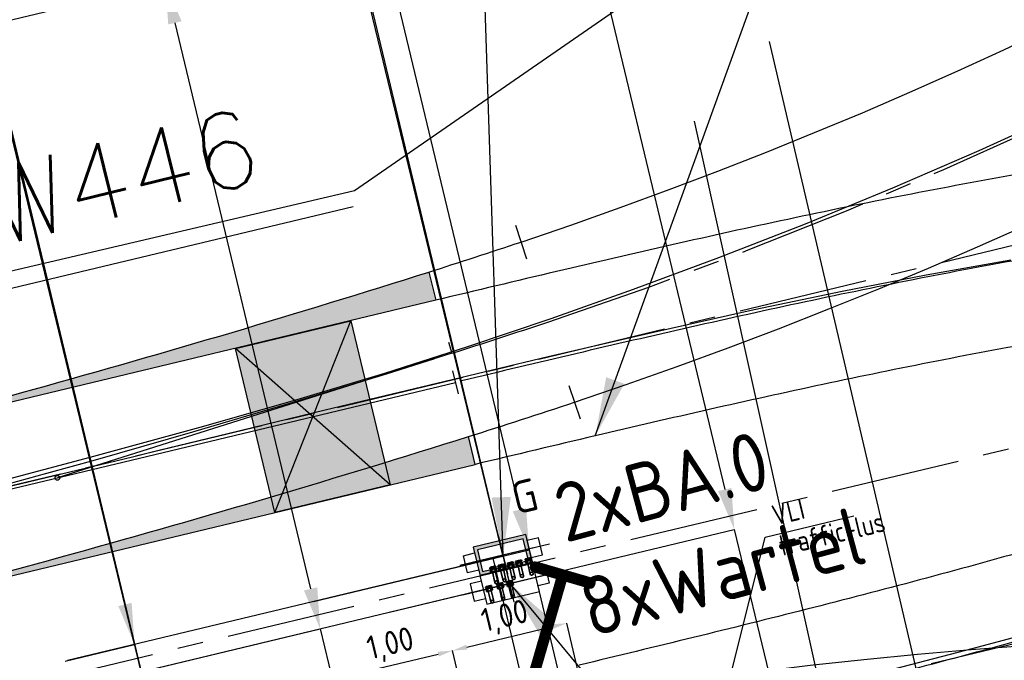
# Model space of a CAD drawing. Header units: millimetres. Extents: x 96940 to 101272, y 432237 to 434659.
# Tile 380 of 398: x 97514.79 to 97523.16, y 433774.56 to 433780.01. Entities that reach past the tile are written whole.
import ezdxf

# ---------------------------------------------------------------- set-up
doc = ezdxf.new("R2010")
doc.units = ezdxf.units.MM
for name, pattern in [('ACAD_ISO02W100', [15, 12, -3]), ('ACAD_ISO10W100', [18, 12, -3, 0, -3]), ('CENTER', [35.225022, 22.015639, -4.403128, 4.403128, -4.403128]), ('DASHDOT', [25.4, 12.7, -6.35, 0, -6.35]), ('DASHED', [19.05, 12.7, -6.35])]:
    doc.linetypes.add(name, pattern=pattern)
for name, color, linetype in [('As', 2, 'ACAD_ISO02W100'), ('Ondergrond_Nieuw_IP', 8, 'Continuous'), ('R_BN_N_AS_SPOOR', 1, 'CENTER'), ('R_BN_N_Kabels_en_leidingen_maatvoering', 1, 'Continuous'), ('R_BN_T_B_Spoor', 1, 'Continuous'), ('R_BN_T_N_Constructiecodes', 7, 'Continuous'), ('R_BN_T_N_Gronsscheiding', 4, 'Continuous'), ('R_BN_T_N_Hartspoor', 1, 'CENTER'), ('R_BN_T_N_Kokersysteem Groene Deksel', 7, 'Continuous'), ('R_BN_T_N_Kokersysteem trekput BA.0', 7, 'Continuous'), ('R_BN_T_N_Kokersysteem_Coordinaten', 1, 'Continuous'), ('R_BN_T_N_Kokersysteem_laagspanning', 2, 'DASHED'), ('R_BN_T_N_kokersysteem_maatvoering', 7, 'Continuous'), ('R_BN_T_N_Kokersysteem_signaal', 2, 'DASHDOT'), ('R_BN_T_N_Kokersysteem_tekst', 7, 'Continuous'), ('R_BN_T_N_Thermietlassen', 7, 'Continuous'), ('R_BN_T_N_Vecomwissel_20kmh_VLI', 9, 'Continuous'), ('R_BN_T_N_Vecomwissel_20mkh_Bemating_Tekst', 1, 'Continuous'), ('R_BN_T_N_Verkanting', 7, 'Continuous'), ('R_C_HSPOOR_T', 1, 'ACAD_ISO10W100'), ('R_C_STREEPJE', 7, 'Continuous')]:
    doc.layers.add(name, color=color, linetype=linetype)
doc.layers.add('R_BN_T_N_Kokersysteem_wartel', color=7, linetype='Continuous', lineweight=35)
doc.styles.add('ISO', font='iso.shx')
doc.styles.get("Standard").update_dxf_attribs({"font": 'romans.shx'})
doc.dimstyles.new('RET 1-100', dxfattribs={"dimtxt": 150, "dimasz": 125, "dimexe": 0.1, "dimexo": 0, "dimgap": 50, "dimtad": 1, "dimdec": 0, "dimzin": 1, "dimtxsty": 'ISO', "dimcen": 0, "dimclrd": 1, "dimclre": 1, "dimclrt": 7, "dimaunit": 2, "dimadec": 4, "dimazin": 0, "dimtfac": 1, "dimtdec": 0, "dimtmove": 0, "dimatfit": 0, "dimfxl": 1, "dimarcsym": 0})
doc.dimstyles.new('RET 1-500', dxfattribs={"dimtxt": 1, "dimasz": 1, "dimexe": 0.3, "dimexo": 0, "dimgap": 0.3, "dimtad": 1, "dimdec": 3, "dimzin": 1, "dimtxsty": 'Standard', "dimcen": 0, "dimclrd": 1, "dimclre": 1, "dimclrt": 7, "dimaunit": 2, "dimadec": 4, "dimazin": 0, "dimtfac": 1, "dimtdec": 3, "dimtofl": 0, "dimtmove": 0, "dimatfit": 0, "dimfxl": 1, "dimarcsym": 0})
doc.dimstyles.get("Standard").update_dxf_attribs({"dimtxt": 0.18, "dimasz": 0.18, "dimexe": 0.18, "dimexo": 0.0625, "dimgap": 0.09, "dimtad": 0, "dimtih": 1, "dimtoh": 1, "dimdec": 4, "dimzin": 0, "dimdsep": 46, "dimtxsty": 'Standard', "dimcen": 0.09, "dimadec": 0, "dimazin": 0, "dimtfac": 1, "dimtdec": 4, "dimtofl": 0, "dimtmove": 0, "dimatfit": 3, "dimfxl": 1, "dimtolj": 1, "dimtzin": 0, "dimarcsym": 0})

# ---------------------------------------------------------------- blocks, each defined once
blk = doc.blocks.new('Verkanting vlak')
at = {"layer": 'R_BN_T_N_Verkanting'}
blk.add_hatch(color=256, dxfattribs=at).paths.add_polyline_path([(0.5046, -0.7175), (-0.5046, -0.7175), (-0.5046, 0.7175), (0.5046, 0.7175)])
for p, q in [((-0.5046, 0.7175), (0.5046, -0.7175)), ((0.5046, 0.7175), (-0.5046, -0.7175))]:
    blk.add_line(p, q, dxfattribs=at)
blk.add_lwpolyline([(0.5046, -0.7175), (-0.5046, -0.7175), (-0.5046, 0.7175), (0.5046, 0.7175)], close=True, dxfattribs=at)
blk = doc.blocks.new('Thermietlas')
at = {"layer": 'R_BN_T_N_Thermietlassen', "style": 'ISO'}
blk.add_text('T', height=1, dxfattribs=at).set_placement((-0.3131, -0.6106))
blk = doc.blocks.new('BA.0')
at = {"layer": 'R_BN_T_N_Kokersysteem trekput BA.0'}
for p, q in [((0.23, 0.125), (-0.23, 0.125)), ((-0.23, 0.125), (-0.23, -0.125)), ((0.23, -0.125), (0.23, 0.125)), ((-0.3275, -0.075), (-0.3275, 0.075)), ((-0.3275, 0.075), (-0.23, 0.075)), ((0.3275, 0.075), (0.23, 0.075)), ((0.3275, -0.075), (0.3275, 0.075)), ((-0.23, -0.075), (-0.3275, -0.075)), ((0.23, -0.075), (0.3275, -0.075)), ((-0.23, -0.125), (0.23, -0.125))]:
    blk.add_line(p, q, dxfattribs=at)
at = {"layer": 'R_BN_T_N_Kokersysteem trekput BA.0', "color": 1, "linetype": 'Continuous'}
for p, q in [((0, 0.1634), (0, -0.1634)), ((0.4086, 0), (-0.3776, 0))]:
    blk.add_line(p, q, dxfattribs=at)
blk = doc.blocks.new('Groene_deksel_trekput')
at = {"layer": 'R_BN_T_N_Kokersysteem Groene Deksel'}
h = blk.add_hatch(color=256, dxfattribs=at)
h.paths.add_polyline_path([(0, 0.095), (0.2, 0.095), (0.2, 0), (0.23, 0), (0.23, 0.125), (0, 0.125)])
h.paths.add_polyline_path([(0, 0.095), (0, 0.125), (-0.23, 0.125), (-0.23, 0), (-0.2, 0), (-0.2, 0.095)])
h.paths.add_polyline_path([(-0.2, 0), (-0.23, 0), (-0.23, -0.125), (0, -0.125), (0, -0.095), (-0.2, -0.095)])
h.paths.add_polyline_path([(0, -0.095), (0, -0.125), (0.23, -0.125), (0.23, 0), (0.2, 0), (0.2, -0.095)])
for p, q in [((0.23, 0.125), (-0.23, 0.125)), ((-0.23, 0.125), (-0.23, -0.125)), ((0.2, 0.095), (-0.2, 0.095)), ((-0.2, 0.095), (-0.2, -0.095)), ((0.2, -0.095), (0.2, 0.095)), ((0.23, -0.125), (0.23, 0.125)), ((-0.23, -0.125), (0.23, -0.125)), ((-0.2, -0.095), (0.2, -0.095))]:
    blk.add_line(p, q, dxfattribs=at)
at = {"layer": 'R_BN_T_N_Kokersysteem Groene Deksel', "color": 1, "linetype": 'Continuous'}
for p, q in [((0, 0.1634), (0, -0.1634)), ((0.2684, 0), (-0.2684, 0))]:
    blk.add_line(p, q, dxfattribs=at)
at = {"layer": 'R_BN_T_N_Kokersysteem Groene Deksel', "insert": (0.1922, 0.5827), "char_height": 0.275, "width": 0.624705, "attachment_point": 1}
blk.add_mtext('{\\Fisocp|c0;G}', dxfattribs=at)
blk = doc.blocks.new('Wartel')
at = {"layer": 'R_BN_T_N_Kokersysteem_wartel', "color": 0, "linetype": 'Continuous'}
for p, q in [((-0.0263, -0.084), (-0.0263, -0.0747)), ((-0.0195, -0.072), (0.0195, -0.072)), ((-0.0132, -0.072), (-0.0132, -0.084)), ((0.0132, -0.072), (0.0132, -0.084)), ((0.0263, -0.0747), (0.0263, -0.084)), ((0.0263, -0.084), (-0.0263, -0.084)), ((0.0263, -0.094), (-0.0263, -0.094)), ((-0.0263, -0.094), (-0.0263, -0.1123)), ((-0.0195, -0.115), (0.0195, -0.115)), ((-0.015, -0.084), (-0.015, -0.094)), ((-0.0132, -0.1127), (-0.0132, -0.094)), ((0.0132, -0.1127), (0.0132, -0.094)), ((0.015, -0.094), (0.015, -0.084)), ((0.0263, -0.1123), (0.0263, -0.094))]:
    blk.add_line(p, q, dxfattribs=at)
at = {"layer": 'R_BN_T_N_Kokersysteem_wartel', "color": 7}
for p, q in [((-0.0127, -0.115), (-0.0127, -0.2072)), ((0.0127, -0.115), (0.0127, -0.2072))]:
    blk.add_line(p, q, dxfattribs=at)
blk.add_circle((0, -0.2072), 0.0127, dxfattribs=at)
at = {"layer": 'R_BN_T_N_Kokersysteem_wartel', "color": 0, "linetype": 'Continuous'}
for centre, radius, start, end in [((-0.0195, -0.0821), 0.01, 50.8455, 132.64965), ((0, -0.1115), 0.0395, 70.5291, 109.4715), ((0.0195, -0.0821), 0.01, 47.34814, 129.1564), ((-0.0195, -0.105), 0.01, 227.3518, 309.1545), ((0, -0.0755), 0.0395, 250.5285, 289.4709), ((0.0195, -0.105), 0.01, 230.8436, 312.6503)]:
    blk.add_arc(centre, radius, start, end, dxfattribs=at)
blk = doc.blocks.new('*D211')
at = {"layer": 'Defpoints', "color": 0, "transparency": 16777216}
for p in [(97518.4656, 433774.645), (97518.6417, 433773.9105), (97517.6693, 433773.6773)]:
    blk.add_point(p, dxfattribs=at)
at = {"layer": 'R_BN_T_N_Vecomwissel_20mkh_Bemating_Tekst', "color": 1, "lineweight": -2, "transparency": 16777216}
for p, q in [((97518.6417, 433773.9105), (97518.4656, 433774.645)), ((97517.6147, 433774.441), (97518.344, 433774.6159)), ((97517.6693, 433773.6773), (97517.4931, 433774.4118))]:
    blk.add_line(p, q, dxfattribs=at)
at = {"layer": 'R_BN_T_N_Vecomwissel_20mkh_Bemating_Tekst', "color": 1, "transparency": 16777216}
for points in [[(97518.3392, 433774.6362), (97518.3489, 433774.5956), (97518.4656, 433774.645)], [(97517.6098, 433774.4612), (97517.6196, 433774.4207), (97517.4931, 433774.4118)]]:
    blk.add_solid(points, dxfattribs=at)
at = {"layer": 'R_BN_T_N_Vecomwissel_20mkh_Bemating_Tekst', "color": 7, "transparency": 16777216, "insert": (97517.941, 433774.6882), "char_height": 0.2, "attachment_point": 5, "rotation": 13.48745, "style": 'ISO'}
blk.add_mtext('1,00', dxfattribs=at)
blk = doc.blocks.new('*D212')
at = {"layer": 'Defpoints', "color": 0, "transparency": 16777216}
for p in [(97519.438, 433774.8783), (97518.6417, 433773.9105), (97519.8048, 433773.3488)]:
    blk.add_point(p, dxfattribs=at)
at = {"layer": 'R_BN_T_N_Vecomwissel_20mkh_Bemating_Tekst', "color": 1, "lineweight": -2, "transparency": 16777216}
for p, q in [((97518.5871, 433774.6742), (97519.3164, 433774.8491)), ((97519.8048, 433773.3488), (97519.438, 433774.8783)), ((97518.6417, 433773.9105), (97518.4656, 433774.645))]:
    blk.add_line(p, q, dxfattribs=at)
at = {"layer": 'R_BN_T_N_Vecomwissel_20mkh_Bemating_Tekst', "color": 1, "transparency": 16777216}
for points in [[(97519.3116, 433774.8694), (97519.3213, 433774.8289), (97519.438, 433774.8783)], [(97518.5823, 433774.6945), (97518.592, 433774.6539), (97518.4656, 433774.645)]]:
    blk.add_solid(points, dxfattribs=at)
at = {"layer": 'R_BN_T_N_Vecomwissel_20mkh_Bemating_Tekst', "color": 7, "transparency": 16777216, "insert": (97518.9135, 433774.9214), "char_height": 0.2, "attachment_point": 5, "rotation": 13.48745, "style": 'ISO'}
blk.add_mtext('1,00', dxfattribs=at)
blk = doc.blocks.new('*D500')
at = {"layer": 'Defpoints', "color": 0, "transparency": 16777216}
for p in [(97514.501, 433779.956), (97507.9778, 433778.3914), (97511.432, 433763.9896)]:
    blk.add_point(p, dxfattribs=at)
at = {"layer": 'R_BN_N_Kabels_en_leidingen_maatvoering', "color": 1, "lineweight": -2, "transparency": 16777216}
for p, q in [((97514.501, 433779.956), (97517.9552, 433765.5542)), ((97507.9778, 433778.3914), (97511.432, 433763.9896)), ((97517.6149, 433765.4726), (97511.7724, 433764.0713))]:
    blk.add_line(p, q, dxfattribs=at)
at = {"layer": 'R_BN_N_Kabels_en_leidingen_maatvoering', "color": 1, "transparency": 16777216}
for points in [[(97517.6013, 433765.5293), (97517.6285, 433765.4159), (97517.9552, 433765.5542)], [(97511.7587, 433764.128), (97511.786, 433764.0146), (97511.432, 433763.9896)]]:
    blk.add_solid(points, dxfattribs=at)
at = {"layer": 'R_BN_N_Kabels_en_leidingen_maatvoering', "color": 7, "transparency": 16777216, "insert": (97514.7112, 433765.4911), "char_height": 1, "attachment_point": 5, "rotation": 13.48753}
blk.add_mtext('6,71', dxfattribs=at)
blk = doc.blocks.new('*D501')
at = {"layer": 'Defpoints', "color": 0, "transparency": 16777216}
for p in [(97514.501, 433779.956), (97517.3411, 433774.8292), (97515.8183, 433774.464)]:
    blk.add_point(p, dxfattribs=at)
at = {"layer": 'R_BN_N_Kabels_en_leidingen_maatvoering', "color": 1, "lineweight": -2, "transparency": 16777216}
for p, q in [((97514.501, 433779.956), (97516.0239, 433780.3213)), ((97516.1055, 433779.9809), (97517.2595, 433775.1696)), ((97515.8183, 433774.464), (97517.3411, 433774.8292)), ((97517.3411, 433774.8292), (97518.9816, 433767.9898))]:
    blk.add_line(p, q, dxfattribs=at)
at = {"layer": 'R_BN_N_Kabels_en_leidingen_maatvoering', "color": 1, "transparency": 16777216}
for points in [[(97516.1623, 433779.9945), (97516.0488, 433779.9673), (97516.0239, 433780.3213)], [(97517.3162, 433775.1832), (97517.2028, 433775.156), (97517.3411, 433774.8292)]]:
    blk.add_solid(points, dxfattribs=at)
at = {"layer": 'R_BN_N_Kabels_en_leidingen_maatvoering', "color": 7, "transparency": 16777216, "insert": (97519.2789, 433769.731), "char_height": 1, "attachment_point": 5, "rotation": 283.48753}
blk.add_mtext('5,65', dxfattribs=at)
blk = doc.blocks.new('*D561')
at = {"layer": 'Defpoints', "color": 0, "transparency": 16777216}
for p in [(97513.9105, 433779.8144), (97515.7623, 433774.6974), (97515.1717, 433774.5557)]:
    blk.add_point(p, dxfattribs=at)
at = {"layer": 'R_BN_N_Kabels_en_leidingen_maatvoering', "color": 1, "lineweight": -2, "transparency": 16777216}
for p, q in [((97513.9105, 433779.8144), (97514.501, 433779.956)), ((97514.5826, 433779.6157), (97515.6806, 433775.0377)), ((97515.1717, 433774.5557), (97515.7623, 433774.6974)), ((97515.7623, 433774.6974), (97517.4597, 433767.6202))]:
    blk.add_line(p, q, dxfattribs=at)
at = {"layer": 'R_BN_N_Kabels_en_leidingen_maatvoering', "color": 1, "transparency": 16777216}
for points in [[(97514.6394, 433779.6293), (97514.5259, 433779.6021), (97514.501, 433779.956)], [(97515.7374, 433775.0513), (97515.6239, 433775.0241), (97515.7623, 433774.6974)]]:
    blk.add_solid(points, dxfattribs=at)
at = {"layer": 'R_BN_N_Kabels_en_leidingen_maatvoering', "color": 7, "transparency": 16777216, "insert": (97517.7904, 433769.2225), "char_height": 1, "attachment_point": 5, "rotation": 283.48753}
blk.add_mtext('5,41', dxfattribs=at)
blk = doc.blocks.new('*D562')
at = {"layer": 'Defpoints', "color": 0, "transparency": 16777216}
for p in [(97516.6144, 433780.4629), (97520.8633, 433775.674), (97517.9317, 433774.9709)]:
    blk.add_point(p, dxfattribs=at)
at = {"layer": 'R_BN_N_Kabels_en_leidingen_maatvoering', "color": 1, "lineweight": -2, "transparency": 16777216}
for p, q in [((97516.6144, 433780.4629), (97519.5461, 433781.166)), ((97519.6277, 433780.8257), (97520.7817, 433776.0144)), ((97517.9317, 433774.9709), (97520.8633, 433775.674)), ((97520.8633, 433775.674), (97522.7367, 433767.8631))]:
    blk.add_line(p, q, dxfattribs=at)
at = {"layer": 'R_BN_N_Kabels_en_leidingen_maatvoering', "color": 1, "transparency": 16777216}
for points in [[(97519.6844, 433780.8393), (97519.571, 433780.8121), (97519.5461, 433781.166)], [(97520.8384, 433776.028), (97520.725, 433776.0008), (97520.8633, 433775.674)]]:
    blk.add_solid(points, dxfattribs=at)
at = {"layer": 'R_BN_N_Kabels_en_leidingen_maatvoering', "color": 7, "transparency": 16777216, "insert": (97523.0341, 433769.6043), "char_height": 1, "attachment_point": 5, "rotation": 283.48753}
blk.add_mtext('5,65', dxfattribs=at)
blk = doc.blocks.new('*D563')
at = {"layer": 'Defpoints', "color": 0, "transparency": 16777216}
for p in [(97516.0239, 433780.3213), (97519.1173, 433775.5021), (97517.2852, 433775.0626)]:
    blk.add_point(p, dxfattribs=at)
at = {"layer": 'R_BN_N_Kabels_en_leidingen_maatvoering', "color": 1, "lineweight": -2, "transparency": 16777216}
for p, q in [((97516.0239, 433780.3213), (97517.8561, 433780.7607)), ((97517.9377, 433780.4204), (97519.0357, 433775.8424)), ((97517.2852, 433775.0626), (97519.1173, 433775.5021)), ((97519.1173, 433775.5021), (97520.8135, 433768.4301))]:
    blk.add_line(p, q, dxfattribs=at)
at = {"layer": 'R_BN_N_Kabels_en_leidingen_maatvoering', "color": 1, "transparency": 16777216}
for points in [[(97517.9944, 433780.434), (97517.881, 433780.4068), (97517.8561, 433780.7607)], [(97519.0924, 433775.856), (97518.979, 433775.8288), (97519.1173, 433775.5021)]]:
    blk.add_solid(points, dxfattribs=at)
at = {"layer": 'R_BN_N_Kabels_en_leidingen_maatvoering', "color": 7, "transparency": 16777216, "insert": (97521.1442, 433770.0324), "char_height": 1, "attachment_point": 5, "rotation": 283.48753}
blk.add_mtext('5,41', dxfattribs=at)
blk = doc.blocks.new('*D564')
at = {"layer": 'Defpoints', "color": 0, "transparency": 16777216}
for p in [(97513.9812, 433782.0551), (97518.8952, 433775.4558), (97515.7623, 433774.6974)]:
    blk.add_point(p, dxfattribs=at)
at = {"layer": 'R_BN_N_Kabels_en_leidingen_maatvoering', "color": 1, "lineweight": -2, "transparency": 16777216}
for p, q in [((97518.8952, 433775.4558), (97517.1141, 433782.8135)), ((97516.7739, 433782.7312), (97514.3213, 433782.1374)), ((97515.7623, 433774.6974), (97513.9812, 433782.0551))]:
    blk.add_line(p, q, dxfattribs=at)
at = {"layer": 'R_BN_N_Kabels_en_leidingen_maatvoering', "color": 1, "transparency": 16777216}
for points in [[(97516.7602, 433782.7878), (97516.7877, 433782.6745), (97517.1141, 433782.8135)], [(97514.3076, 433782.1941), (97514.3351, 433782.0807), (97513.9812, 433782.0551)]]:
    blk.add_solid(points, dxfattribs=at)
at = {"layer": 'R_BN_N_Kabels_en_leidingen_maatvoering', "color": 7, "transparency": 16777216, "insert": (97515.3841, 433783.11), "char_height": 1, "attachment_point": 5, "rotation": 13.60806}
blk.add_mtext('3,22', dxfattribs=at)
blk = doc.blocks.new('*D565')
at = {"layer": 'Defpoints', "color": 0, "transparency": 16777216}
for p in [(97514.2876, 433780.8557), (97518.9532, 433775.2147), (97515.8183, 433774.464)]:
    blk.add_point(p, dxfattribs=at)
at = {"layer": 'R_BN_N_Kabels_en_leidingen_maatvoering', "color": 1, "lineweight": -2, "transparency": 16777216}
for p, q in [((97517.4226, 433781.6065), (97522.2341, 433782.7588)), ((97518.9532, 433775.2147), (97517.4226, 433781.6065)), ((97514.6279, 433780.9372), (97517.0822, 433781.525)), ((97515.8183, 433774.464), (97514.2876, 433780.8557))]:
    blk.add_line(p, q, dxfattribs=at)
at = {"layer": 'R_BN_N_Kabels_en_leidingen_maatvoering', "color": 1, "transparency": 16777216}
for points in [[(97517.0686, 433781.5817), (97517.0958, 433781.4683), (97517.4226, 433781.6065)], [(97514.6143, 433780.994), (97514.6415, 433780.8805), (97514.2876, 433780.8557)]]:
    blk.add_solid(points, dxfattribs=at)
at = {"layer": 'R_BN_N_Kabels_en_leidingen_maatvoering', "color": 7, "transparency": 16777216, "insert": (97520.493, 433783.0567), "char_height": 1, "attachment_point": 5, "rotation": 13.46756}
blk.add_mtext('3,22', dxfattribs=at)

msp = doc.modelspace()

# ---------------------------------------------------------------- hatches: boundary and pattern name
at = {"layer": 'R_BN_T_B_Spoor'}
h = msp.add_hatch(color=256, dxfattribs=at)
edge = h.paths.add_edge_path()
edge.add_line((97518.32344, 433777.62289), (97511.51649, 433775.99025))
edge.add_arc((97488.369, 433872.50162), 99.24843, 283.4871833, 287.5316164)
edge.add_line((97518.2658, 433777.86319), (97518.32344, 433777.62289))
edge = h.paths.add_edge_path()
edge.add_line((97518.65813, 433776.22747), (97518.60131, 433776.46437))
edge.add_arc((97488.37519, 433872.47759), 100.65862, 283.4869474, 287.4746267, ccw=False)
edge.add_line((97511.85118, 433774.59483), (97518.65813, 433776.22747))
h = msp.add_hatch(color=256, dxfattribs=at)
edge = h.paths.add_edge_path()
edge.add_line((97518.32344, 433777.62289), (97511.51649, 433775.99025))
edge.add_arc((97488.369, 433872.50162), 99.24843, 283.4871833, 287.5316164)
edge.add_line((97518.2658, 433777.86319), (97518.32344, 433777.62289))
edge = h.paths.add_edge_path()
edge.add_line((97518.65813, 433776.22747), (97518.60131, 433776.46437))
edge.add_arc((97488.37519, 433872.47759), 100.65862, 283.4869474, 287.4746267, ccw=False)
edge.add_line((97511.85118, 433774.59483), (97518.65813, 433776.22747))

# ---------------------------------------------------------------- linework, layer by layer
at = {"layer": 'As'}
for points in [[(97511.61759, 433775.30523, 0), (97511.61759, 433775.30523, 0), (97511.85605, 433775.36625, 0), (97512.48361, 433775.52763, 0), (97513.36857, 433775.75679, 0), (97514.3792, 433776.02116, 0), (97515.38378, 433776.28817, 0), (97515.38378, 433776.28817, 0), (97516.32122, 433776.54438, 0), (97517.1441, 433776.779, 0), (97517.89032, 433777.00353, 0), (97518.59774, 433777.2295, 0), (97519.30425, 433777.46842, 0), (97519.30425, 433777.46842, 0), (97520.00597, 433777.71732, 0), (97520.73121, 433777.98653, 0), (97521.46974, 433778.274, 0), (97522.21133, 433778.57772, 0), (97522.94578, 433778.89565, 0), (97522.94578, 433778.89565, 0), (97523.59338, 433779.19234, 0)], [(97515.74526, 433776.29375, 0), (97515.74526, 433776.29375, 0), (97515.96806, 433776.34811, 0), (97516.55511, 433776.49088, 0), (97517.38434, 433776.69157, 0), (97518.33372, 433776.91969, 0), (97519.28119, 433777.14477, 0), (97519.28119, 433777.14477, 0), (97520.21312, 433777.36136, 0), (97521.0331, 433777.54443, 0), (97521.78052, 433777.70142, 0), (97522.49482, 433777.83975, 0), (97523.21541, 433777.96686, 0)], [(97511.61759, 433775.30523, 0), (97515.74526, 433776.29375, 0)], [(97523.81447, 433774.91346, 0), (97522.89506, 433774.66248, 0), (97522.89506, 433774.66248, 0), (97521.94916, 433774.41691, 0), (97520.9996, 433774.1775, 0), (97520.16923, 433773.97207, 0), (97519.58091, 433773.82842, 0), (97519.3575, 433773.77436, 0)]]:
    msp.add_polyline3d(points, dxfattribs=at)
at = {"layer": 'Ondergrond_Nieuw_IP'}
for points in [[(97509.85587, 433776.73813), (97517.634, 433778.557), (97527.239, 433785.191), (97530.459, 433771.091), (97533.568, 433758.66)], [(97517.621, 433778.417), (97509.89576, 433776.57171)]]:
    msp.add_lwpolyline(points, dxfattribs=at)
at = {"layer": 'R_BN_N_AS_SPOOR'}
msp.add_lwpolyline([(97525.49783, 433775.40707, -0.0062501), (97524.54564, 433775.10163, -0.0052084), (97523.5867, 433774.8181, -0.0041667), (97522.62261, 433774.55259, -0.003125), (97521.65473, 433774.30117, -0.0020833), (97520.68429, 433774.05984, -0.0010417), (97519.71236, 433773.82458, -0.0010417)], format="xyb", dxfattribs=at)
for centre, radius, start, end in [((97531.68819, 433730.70778), 48, 99.906544, 101.100206), ((97531.6882, 433730.70778), 48, 99.906544, 101.100206), ((97533.9985, 433718.93228), 60, 101.1002061, 102.0551358), ((97533.9985, 433718.93228), 60, 101.1002061, 102.0551358), ((97538.17556, 433699.37334), 80, 102.0551358, 102.771333), ((97538.17556, 433699.37334), 80, 102.0551358, 102.771333), ((97547.01798, 433660.36294), 120, 102.771333, 103.2487979), ((97547.01798, 433660.36294), 120, 102.771333, 103.2487979), ((97574.51958, 433543.55685), 240, 103.2487979, 103.4875303), ((97574.51958, 433543.55685), 240, 103.2487979, 103.4875303)]:
    msp.add_arc(centre, radius, start, end, dxfattribs=at)
at = {"layer": 'R_BN_T_B_Spoor'}
for p, q in [((97519.00177, 433778.26033), (97519.09697, 433777.97584)), ((97518.2658, 433777.86319), (97518.32344, 433777.62289)), ((97518.2658, 433777.86319), (97518.32344, 433777.62289)), ((97518.32344, 433777.62289), (97511.51649, 433775.99025)), ((97518.32344, 433777.62289), (97511.51649, 433775.99025)), ((97518.43146, 433777.26795), (97518.46157, 433777.17259)), ((97518.43146, 433777.26795), (97518.46157, 433777.17259)), ((97518.46746, 433777.02242), (97518.51411, 433776.82793)), ((97518.46746, 433777.02242), (97518.51411, 433776.82793)), ((97519.45713, 433776.8995), (97519.55232, 433776.615)), ((97518.65813, 433776.22747), (97518.60131, 433776.46437)), ((97518.65813, 433776.22747), (97518.60131, 433776.46437)), ((97511.85118, 433774.59483), (97518.65813, 433776.22747)), ((97511.85118, 433774.59483), (97518.65813, 433776.22747))]:
    msp.add_line(p, q, dxfattribs=at)
for points in [[(97524.31161, 433778.86147, 0.0062501), (97523.30676, 433778.69889, 0.0052084), (97522.30884, 433778.51388, 0.0041667), (97521.31748, 433778.31078, 0.003125), (97520.33211, 433778.0939, 0.0020833), (97519.35195, 433777.86743, 0.001098), (97518.32344, 433777.62288, 0.0010417)], [(97524.52307, 433777.44213, 0.0062501), (97523.55364, 433777.28529, 0.0052084), (97522.58511, 433777.10572, 0.0041667), (97521.61718, 433776.90743, 0.003125), (97520.64933, 433776.6944, 0.0020833), (97519.68083, 433776.47062, 0.0010983), (97518.65813, 433776.22746, 0.0010417)], [(97525.27015, 433776.08749, -0.0062501), (97524.33505, 433775.78753, -0.0052084), (97523.39044, 433775.50823, -0.0041667), (97522.43787, 433775.2459, -0.003125), (97521.47868, 433774.99673, -0.0020833), (97520.51404, 433774.75685, -0.0010417), (97519.54502, 433774.52229, -0.0010417)]]:
    msp.add_lwpolyline(points, format="xyb", dxfattribs=at)
for centre, radius, start, end in [((97506.58422, 433815.37042), 40.7175, 288.500964, 8.50889), ((97506.58422, 433815.37042), 39.2825, 288.500964, 8.50889), ((97503.41101, 433824.85362), 49.2825, 287.542986, 288.500964), ((97488.369, 433872.50162), 99.24843, 283.4871833, 287.5316164), ((97488.369, 433872.50162), 99.24843, 283.4871833, 287.5316164), ((97503.41101, 433824.85362), 50.7175, 287.428057, 288.500964), ((97488.37519, 433872.47759), 100.65862, 283.4869474, 287.4746267), ((97488.37519, 433872.47759), 100.65862, 283.4869474, 287.4746267), ((97526.13752, 433734.06463), 40.7175, 18.535758, 98.474097)]:
    msp.add_arc(centre, radius, start, end, dxfattribs=at)
at = {"layer": 'R_BN_T_N_Constructiecodes', "color": 0, "linetype": 'ByBlock'}
msp.add_line((97519.57911, 433772.23274), (97518.81232, 433775.42974), dxfattribs=at)
at = {"layer": 'R_BN_T_N_Gronsscheiding', "color": 4}
msp.add_line((97521.97704, 433772.60155), (97520.52442, 433779.14597), dxfattribs=at)
at = {"layer": 'R_BN_T_N_Hartspoor', "ltscale": 0.05}
for p, q in [((97431.85305, 433756.17379), (97558.2319, 433786.48558)), ((97557.01969, 433784.46949), (97432.61999, 433754.63239)), ((97433.47745, 433753.17546), (97559.00224, 433783.2824))]:
    msp.add_line(p, q, dxfattribs=at)
at = {"layer": 'R_BN_T_N_Hartspoor', "ltscale": 0.5}
for p, q in [((97518.46157, 433777.17259), (97515.10578, 433776.11333)), ((97518.46157, 433777.17259), (97515.10578, 433776.11333)), ((97511.68384, 433775.29254), (97518.49078, 433776.92518)), ((97511.68384, 433775.29254), (97518.49078, 433776.92518))]:
    msp.add_line(p, q, dxfattribs=at)
at = {"layer": 'R_BN_T_N_Hartspoor', "ltscale": 0.05}
msp.add_arc((97506.58422, 433815.37042), 40, 288.500964, 8.50889, dxfattribs=at)
at = {"layer": 'R_BN_T_N_Hartspoor', "ltscale": 0.5}
for centre, radius, start, end in [((97503.41101, 433824.85362), 50, 287.518344, 288.500964), ((97488.36046, 433872.53461), 100, 283.4875303, 287.4312026), ((97488.36046, 433872.53461), 100, 283.4875303, 287.4312026)]:
    msp.add_arc(centre, radius, start, end, dxfattribs=at)
at = {"layer": 'R_BN_T_N_Kokersysteem_laagspanning', "ltscale": 0.3}
msp.add_line((97518.95299, 433775.21584), (97449.29179, 433758.5077), dxfattribs=at)
at = {"layer": 'R_BN_T_N_Kokersysteem_signaal', "color": 2, "linetype": 'DASHDOT', "ltscale": 0.3}
msp.add_line((97518.89701, 433775.44922), (97449.22998, 433758.73968), dxfattribs=at)
at = {"layer": 'R_BN_T_N_Kokersysteem_tekst', "linetype": 'CENTER'}
msp.add_line((97526.18031, 433758.38623), (97516.05753, 433801.63251), dxfattribs=at)
at = {"layer": 'R_BN_T_N_Vecomwissel_20kmh_VLI', "color": 1}
for p, q in [((97521.12509, 433775.60982), (97521.88057, 433775.79102)), ((97520.69269, 433773.87661), (97521.12509, 433775.60982))]:
    msp.add_line(p, q, dxfattribs=at)
at = {"layer": 'R_C_HSPOOR_T'}
msp.add_line((97515.50395, 433776.23897), (97515.51453, 433776.24231), dxfattribs=at)
msp.add_line((97515.50395, 433776.23897), (97515.51453, 433776.24231), dxfattribs=at)
at = {"layer": 'R_C_STREEPJE'}
msp.add_circle((97515.10579, 433776.11329), 0.02, dxfattribs=at)
msp.add_circle((97515.10579, 433776.11329), 0.02, dxfattribs=at)

# ---------------------------------------------------------------- block references
at = {"layer": 'R_BN_T_N_Kokersysteem Groene Deksel', "rotation": 13.48753029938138}
msp.add_blockref('Groene_deksel_trekput', (97518.89524, 433775.45577), dxfattribs=at)
at = {"layer": 'R_BN_T_N_Kokersysteem trekput BA.0', "color": 6, "ltscale": 0.05}
for p, rotation in [((97518.89543, 433775.45581), 13.48753028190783), ((97518.95299, 433775.21584), 193.4875302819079)]:
    msp.add_blockref('BA.0', p, dxfattribs=dict(at, rotation=rotation))
at = {"layer": 'R_BN_T_N_Kokersysteem_wartel', "color": 0, "linetype": 'ByBlock', "lineweight": -2, "ltscale": 0.05, "rotation": 13.50383220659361}
for p in [(97518.93881, 433775.46403), (97519.00952, 433775.48099), (97519.09122, 433775.50059), (97518.79077, 433775.42852), (97518.86031, 433775.4452), (97518.85019, 433775.28669), (97518.93232, 433775.30639), (97518.75613, 433775.26413)]:
    msp.add_blockref('Wartel', p, dxfattribs=at)
at = {"layer": 'R_BN_T_N_Thermietlassen', "color": 0, "linetype": 'ByBlock', "rotation": 343.8}
msp.add_blockref('Thermietlas', (97519.26856, 433774.96846), dxfattribs=at)
at = {"layer": 'R_BN_T_N_Verkanting', "color": 0, "linetype": 'ByBlock', "lineweight": -2, "rotation": 193.4875302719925}
msp.add_blockref('Verkanting vlak', (97517.27739, 433776.63415), dxfattribs=at)

# ---------------------------------------------------------------- texts
at = {"layer": 'R_BN_T_N_kokersysteem_maatvoering', "insert": (97519.29329, 433776.04166), "char_height": 0.5, "width": 0.6247051, "attachment_point": 1, "rotation": 15.106624}
msp.add_mtext('{\\Fisocp|c0;2xBA.0\\P8xWartel}', dxfattribs=at)
at = {"layer": 'R_BN_T_N_Vecomwissel_20kmh_VLI', "color": 7, "style": 'ISO', "width": 0.9}
for s, p in [('VLI', (97521.20834, 433775.70643)), ('traffic-lus', (97521.26735, 433775.44846))]:
    msp.add_text(s, height=0.175, rotation=13.487448, dxfattribs=at).set_placement(p)
at = {"layer": 'R_BN_T_N_Verkanting', "color": 7, "linetype": 'Continuous', "ltscale": 0.05, "insert": (97515.66292, 433778.67597), "char_height": 0.65, "attachment_point": 5, "rotation": 13.712655}
msp.add_mtext('W446', dxfattribs=at)

# ---------------------------------------------------------------- dimensions: what is measured, and where the dimension line sits
at = {"layer": 'R_BN_N_Kabels_en_leidingen_maatvoering', "color": 1}
for base, p1, p2, angle, picture, middle in [((97513.98116, 433782.05509), (97518.89524, 433775.45577), (97515.76228, 433774.69736), 193.608062, '*D564', (97515.54764, 433782.4343)), ((97514.28756, 433780.85573), (97518.95325, 433775.21474), (97515.81825, 433774.46397), 193.467564, '*D565', (97520.65496, 433782.38059)), ((97520.86332, 433775.67402), (97516.61444, 433780.46289), (97517.93169, 433774.97087), 283.48753, '*D562', (97522.35802, 433769.44217)), ((97519.11734, 433775.50205), (97516.02389, 433780.32126), (97517.28517, 433775.06261), 283.48753, '*D563', (97520.46812, 433769.87025)), ((97517.34115, 433774.82924), (97514.501, 433779.956), (97515.81825, 433774.46397), 283.48753, '*D501', (97518.60285, 433769.56883)), ((97511.43201, 433763.98964), (97514.501, 433779.956), (97507.97776, 433778.39141), 193.48753, '*D500', (97514.8734, 433764.81506)), ((97515.76228, 433774.69736), (97513.91046, 433779.81437), (97515.17174, 433774.55572), 283.48753, '*D561', (97517.11431, 433769.06035))]:
    dim = msp.add_linear_dim(base=base, p1=p1, p2=p2, angle=angle, dimstyle='RET 1-500', override={"dimasz": 0.35, "dimexe": 0, "dimgap": 0.1, "dimdec": 2, "dimzin": 0, "dimtofl": 1, "dimatfit": 2}, dxfattribs=at)
    dim.commit()
    dim.dimension.update_dxf_attribs({"geometry": picture, "text_midpoint": middle, "dimtype": 161})
at = {"layer": 'R_BN_T_N_Vecomwissel_20mkh_Bemating_Tekst'}
for base, p1, p2, picture, middle in [((97519.43799, 433774.87828), (97518.64174, 433773.91052), (97519.80483, 433773.3488), '*D212', (97518.95178, 433774.76166)), ((97518.46557, 433774.64505), (97517.66932, 433773.67729), (97518.64174, 433773.91052), '*D211', (97517.97936, 433774.52843))]:
    dim = msp.add_linear_dim(base=base, p1=p1, p2=p2, angle=13.487448, dimstyle='RET 1-100', override={"dimtxt": 0.2, "dimasz": 0.125, "dimexe": 0, "dimgap": 0.05, "dimdec": 2}, dxfattribs=at)
    dim.commit()
    dim.dimension.update_dxf_attribs({"geometry": picture, "text_midpoint": middle, "dimtype": 160})

# ---------------------------------------------------------------- leaders
at = {"layer": 'R_BN_T_N_Kokersysteem_Coordinaten', "color": 7, "annotation_type": 0, "has_hookline": 1, "hookline_direction": 0}
for points, text_width in [([(97518.89682, 433775.44917), (97518.14817, 433798.245), (97518.64817, 433798.245)], 5.33333), ([(97518.95299, 433775.21584), (97527.49933, 433764.92278), (97527.99933, 433764.92278)], 5.35714)]:
    msp.add_leader(points, dimstyle='RET 1-500', override={"dimasz": 0.5, "dimexe": 0, "dimzin": 0, "dimtofl": 1, "dimatfit": 2}, dxfattribs=dict(at, text_width=text_width))
at = {"layer": 'R_BN_T_N_Kokersysteem_tekst', "color": 1, "linetype": 'Continuous', "ltscale": 0.05}
msp.add_leader([(97519.68083, 433776.47062), (97523.47989, 433786.98223), (97534.55367, 433789.27389)], dimstyle='Standard', override={"dimasz": 0.5}, dxfattribs=at)

doc.saveas('drawing.dxf')
